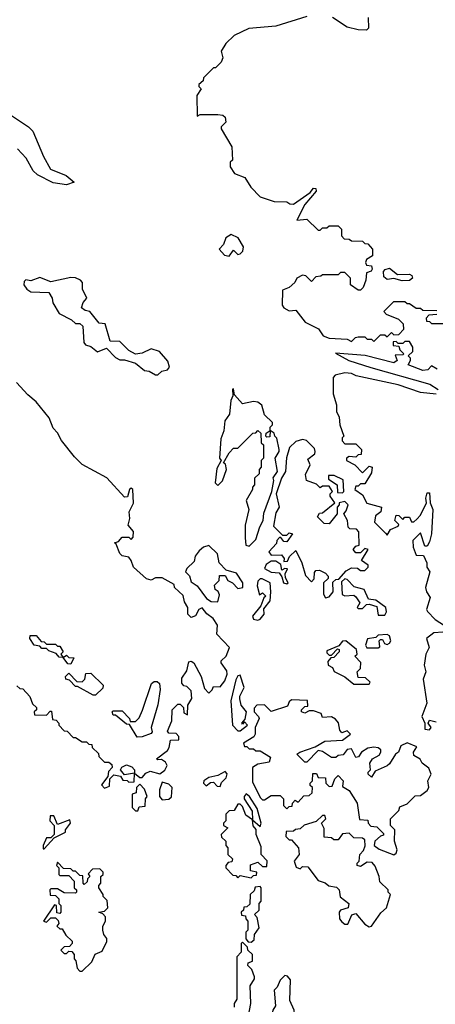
# Model space of a CAD drawing. Extents: x 2029826 to 2248070, y 228728 to 402406.
# Tile 288 of 368: x 2181735 to 2183601, y 250841 to 255266. Entities that reach past the tile are written whole.
import ezdxf

# ---------------------------------------------------------------- set-up
doc = ezdxf.new("R2010")
doc.units = 0

msp = doc.modelspace()

# ---------------------------------------------------------------- linework, layer by layer
at = {"layer": '0CON10XD'}
for points in [[(2183025, 255280), (2182885, 255236.7), (2182763.9, 255226.1), (2182697.5, 255195), (2182660.7, 255159.3), (2182640, 255125), (2182647.5, 255095), (2182640, 255075), (2182615, 255050), (2182605, 255050), (2182560, 255005), (2182558.3, 254991.7), (2182540, 254975), (2182540, 254965), (2182550, 254955), (2182530, 254925), (2182531.7, 254831.7), (2182545, 254840), (2182625, 254840), (2182647, 254837), (2182658.3, 254828.3), (2182660, 254805), (2182640, 254785), (2182640, 254775), (2182687.5, 254695), (2182690, 254635), (2182680, 254625), (2182680, 254605), (2182700, 254575), (2182746.4, 254556.4), (2182773.6, 254513.6), (2182815, 254470), (2182878.3, 254448.3), (2182935, 254447.5), (2182948.3, 254438.3), (2182965, 254437.5), (2183040, 254490), (2183055, 254508.8), (2183065, 254507.5), (2183066.2, 254495), (2183016, 254435), (2182980, 254365), (2183025, 254370), (2183075, 254320), (2183085, 254320), (2183095, 254330), (2183115, 254330), (2183125, 254340), (2183165, 254340), (2183180, 254325), (2183180, 254295), (2183191.7, 254281.7), (2183215, 254280), (2183225, 254272.5), (2183275, 254270), (2183285, 254260), (2183298.3, 254258.3), (2183320, 254235), (2183320, 254205), (2183291.7, 254188.3), (2183287.5, 254175), (2183292.5, 254162.5), (2183315, 254160), (2183318, 254145), (2183313.6, 254136.4), (2183291.7, 254128.3), (2183290, 254095), (2183277, 254063), (2183265, 254050), (2183255, 254050), (2183220, 254075), (2183220, 254105), (2183195, 254130), (2183175, 254130), (2183165, 254120), (2183095, 254120), (2183087, 254113), (2183065, 254110), (2183045, 254090), (2183020, 254115), (2183005, 254117.5), (2182980, 254105), (2182970, 254085), (2182945, 254062.5), (2182915, 254050), (2182913.6, 253983.6)], [(2183300, 255275), (2183301.7, 255228.3), (2183291.7, 255218.3), (2183255, 255220), (2183205, 255232.5), (2183140, 255275)], [(2181698.1, 254835), (2181775, 254784.5), (2181794.5, 254765), (2181841.2, 254651.2), (2181873.8, 254593.8), (2181943.8, 254565), (2181980, 254535), (2181945, 254524.3), (2181885, 254532.9), (2181815, 254569.4), (2181795, 254586.9), (2181763.5, 254643.5), (2181724.5, 254685)], [(2182675, 254202.5), (2182695, 254230), (2182715, 254210), (2182725, 254213.3), (2182736.7, 254225), (2182740, 254245), (2182716, 254286), (2182685, 254300), (2182660, 254285), (2182650, 254255), (2182630, 254235), (2182655, 254207.5), (2182675, 254202.5)], [(2183452.2, 254092.2), (2183415, 254103.3), (2183385, 254098), (2183370.5, 254110.5), (2183368.6, 254135), (2183376.4, 254143.6), (2183395, 254148.6), (2183431.4, 254121.4), (2183485, 254122.9), (2183496.8, 254116.8), (2183498.8, 254105), (2183485, 254094.3), (2183452.2, 254092.2)], [(2182355, 253670), (2182373.3, 253686.7), (2182398.3, 253691.7), (2182407.5, 253705), (2182400.7, 253730.7), (2182362.5, 253775), (2182325, 253786.7), (2182285, 253767.5), (2182255, 253762.5), (2182225, 253780), (2182185, 253820), (2182141.7, 253821.7), (2182119.3, 253899.3), (2182092.5, 253902.5), (2182050, 253955), (2182028.3, 253958.3), (2182011.7, 253971.7), (2182020, 253995), (2182036.7, 254015), (2182017.5, 254055), (2182017.5, 254085), (2182007.5, 254095), (2181985, 254106.2), (2181965, 254106.7), (2181875, 254087.5), (2181825, 254107.5), (2181785, 254092.5), (2181763, 254097), (2181755, 254090), (2181753.3, 254075), (2181767.5, 254055), (2181785, 254043.3), (2181865, 254040), (2181880, 254015), (2181883.3, 253993.3), (2181912.5, 253945), (2181967, 253917), (2181985, 253900), (2182005, 253900), (2182018.3, 253888.3), (2182022.5, 253815), (2182030, 253805), (2182055, 253797.5), (2182085, 253773.8), (2182125, 253790), (2182165, 253747.5), (2182185, 253737.5), (2182205, 253737.5), (2182255, 253722.5), (2182295, 253690), (2182317, 253687), (2182345, 253670), (2182355, 253670)], [(2182913.6, 253983.6), (2182920.7, 253970.7), (2182945, 253957.5), (2182975, 253960), (2183017, 253907), (2183076.4, 253876.4), (2183097.5, 253845), (2183125, 253834.2), (2183205, 253830), (2183225, 253820), (2183243, 253837), (2183255, 253840), (2183285, 253840), (2183295, 253830), (2183315, 253830), (2183325, 253820), (2183355, 253850), (2183375, 253850), (2183385, 253840), (2183405, 253860), (2183415, 253850), (2183438.3, 253851.7), (2183460, 253875), (2183458.3, 253898.3), (2183438.3, 253918.3), (2183381.7, 253941.7), (2183370, 253955), (2183415, 254000), (2183465, 254000), (2183475, 253990), (2183485, 253990), (2183515, 253970), (2183535, 253970), (2183545, 253960), (2183608.3, 253958.3)], [(2183608.3, 253941.7), (2183571.7, 253938.3), (2183560, 253925), (2183561.7, 253911.7), (2183575, 253910), (2183585, 253900), (2183645, 253900)], [(2183610, 253695), (2183585, 253710), (2183568.3, 253691.7), (2183545, 253688.8), (2183480, 253715), (2183490, 253735), (2183490, 253745), (2183480, 253755), (2183500, 253775), (2183500, 253795), (2183485, 253820), (2183465, 253820), (2183455, 253810), (2183435, 253810), (2183425, 253820), (2183411.7, 253818.3), (2183411.7, 253801.7), (2183438.3, 253798.3), (2183441.7, 253781.7), (2183460, 253765), (2183455, 253760), (2183421.7, 253758.3), (2183430, 253735), (2183415.8, 253724.2), (2183286.1, 253756.1), (2183152.5, 253767.5), (2183213.3, 253735), (2183312.6, 253702.6), (2183577.4, 253627.4), (2183615, 253603.8)], [(2183605, 253583.8), (2183535, 253590), (2183435.4, 253625.4), (2183245.7, 253665.7), (2183225, 253675.8), (2183195, 253678.8), (2183151.7, 253668.3), (2183142.5, 253657.5), (2183143.3, 253585), (2183157.5, 253535), (2183157.5, 253505), (2183169.3, 253479.3), (2183172.5, 253445), (2183190, 253395), (2183183, 253387), (2183183, 253373), (2183195, 253360), (2183245, 253360), (2183270, 253335), (2183268.3, 253311.7), (2183255, 253310), (2183245, 253300), (2183215, 253302.5), (2183202.5, 253295), (2183202.5, 253285), (2183240, 253265), (2183275, 253230), (2183305, 253260), (2183317.5, 253255), (2183315, 253230), (2183285, 253180), (2183265, 253180), (2183255, 253170), (2183245, 253170), (2183240, 253155), (2183275, 253130), (2183293.3, 253093.3), (2183360, 253075), (2183357.5, 253055), (2183333, 253037), (2183328.3, 253008.3), (2183378.3, 252958.3), (2183385, 252950), (2183400, 252975), (2183435, 252990), (2183437.5, 252997.5), (2183420, 253015), (2183425, 253040), (2183438.3, 253038.3), (2183455, 253020), (2183465, 253030), (2183485, 253030), (2183495, 253010), (2183505, 253010), (2183518.3, 253021.7), (2183535, 253040), (2183561.2, 253095), (2183558.8, 253115), (2183565, 253140), (2183575, 253140), (2183578.8, 253095), (2183590.8, 253065), (2183584, 252955), (2183575, 252920), (2183565, 252900), (2183555, 252900), (2183535, 252960), (2183500, 252925), (2183502.5, 252895), (2183515, 252860), (2183548.3, 252858.3), (2183563.3, 252825), (2183563.8, 252805), (2183577.5, 252785), (2183556.7, 252715), (2183561.5, 252695), (2183578.6, 252668.6), (2183562, 252615), (2183565.8, 252605.8), (2183600.9, 252570.9), (2183643.3, 252543.3)], [(2182115, 251812.5), (2182138.3, 251821.7), (2182140, 251855), (2182157, 251873), (2182187, 251867), (2182198.3, 251848.3), (2182217, 251847), (2182225, 251840), (2182248.3, 251841.7), (2182250, 251880), (2182205, 251872.5), (2182187.5, 251895), (2182193.3, 251906.7), (2182215, 251917.5), (2182238.3, 251908.3), (2182250, 251895), (2182250, 251880), (2182275, 251860), (2182285, 251860), (2182300.8, 251879.2), (2182321.4, 251888.6), (2182363.6, 251876.4), (2182387.3, 251892.7), (2182396.7, 251915), (2182390, 251930), (2182371.7, 251941.7), (2182355, 251940), (2182350, 251945), (2182398.3, 251981.7), (2182406.7, 251995), (2182411.7, 252028.3), (2182450, 252030), (2182450, 252045), (2182438.3, 252058.3), (2182405, 252060), (2182398.3, 252068.3), (2182417.5, 252115), (2182420, 252165), (2182445, 252190), (2182455, 252190), (2182470, 252175), (2182471.7, 252151.7), (2182488.3, 252141.7), (2182490, 252185), (2182507.5, 252215), (2182505, 252250), (2182485, 252270), (2182471.7, 252271.7), (2182462.5, 252285), (2182463, 252307), (2182485, 252340), (2182495, 252380), (2182505, 252382.5), (2182516.7, 252375), (2182550, 252315), (2182565, 252260), (2182585, 252240), (2182600, 252255), (2182605, 252270), (2182635, 252267.5), (2182656, 252295), (2182666.2, 252325), (2182665, 252340), (2182640, 252375), (2182640, 252385), (2182662.5, 252405), (2182676.7, 252445), (2182620, 252505), (2182622.5, 252545), (2182603.3, 252575), (2182576, 252596), (2182555, 252622.5), (2182540, 252615), (2182525, 252587.5), (2182505, 252580), (2182490, 252595), (2182490, 252625), (2182475, 252650), (2182468.3, 252678.3), (2182430, 252715), (2182428.3, 252728.3), (2182375, 252757.5), (2182345, 252757.5), (2182325, 252747.5), (2182305, 252753.8), (2182246.7, 252805), (2182236.2, 252835), (2182225, 252850), (2182195, 252856.7), (2182185, 252866.7), (2182168.3, 252908.3), (2182160, 252915), (2182178.3, 252921.7), (2182195, 252940), (2182225, 252940), (2182235, 252930), (2182245, 252940), (2182245.5, 252965.5), (2182222.5, 252995), (2182230, 253025), (2182226.7, 253055), (2182246.7, 253093.3), (2182242.5, 253155), (2182235, 253160), (2182227.5, 253155), (2182218.3, 253121.7), (2182205, 253120), (2182126.4, 253206.4), (2182015, 253267.5), (2181980.7, 253300.7), (2181922.5, 253375), (2181905, 253410), (2181885, 253430), (2181867, 253477), (2181809.3, 253549.3), (2181770.7, 253580.7), (2181720, 253635)], [(2182765, 252900), (2182795, 252930), (2182813.1, 252986.9), (2182828.6, 253015), (2182831.9, 253048.1), (2182867.5, 253145), (2182876.7, 253195), (2182873.3, 253206.7), (2182892.5, 253235), (2182882.5, 253295), (2182900, 253325), (2182900, 253335), (2182890, 253385), (2182880, 253395), (2182878.3, 253408.3), (2182860, 253420), (2182858.3, 253391.7), (2182845, 253390), (2182840, 253395), (2182841.7, 253408.3), (2182860, 253420), (2182860, 253435), (2182870, 253445), (2182870, 253455), (2182835, 253490), (2182823, 253533), (2182805, 253547.5), (2182785, 253550), (2182735, 253540), (2182700, 253580), (2182695, 253607.5), (2182690, 253605), (2182692.5, 253575), (2182683.8, 253555), (2182677, 253493), (2182656.1, 253463.9), (2182651.7, 253418.3), (2182638.3, 253381.7), (2182632.5, 253295), (2182640, 253285), (2182620.7, 253249.3), (2182613.3, 253185), (2182625, 253172.5), (2182646, 253194), (2182663.8, 253245), (2182658.8, 253268.8), (2182650, 253275), (2182675, 253320), (2182695, 253340), (2182715, 253340), (2182781.7, 253408.3), (2182795, 253410), (2182805, 253420), (2182818.3, 253408.3), (2182820, 253365), (2182830, 253355), (2182830, 253295), (2182820, 253285), (2182820, 253255), (2182810, 253245), (2182810, 253225), (2182790, 253205), (2182790, 253175), (2182780, 253165), (2182780, 253155), (2182752.5, 253105), (2182764.4, 253065), (2182748.1, 252995), (2182747, 252937), (2182750, 252905), (2182765, 252900)], [(2183108.3, 252668.3), (2183125, 252672.5), (2183142.5, 252695), (2183141.7, 252738.3), (2183155, 252750), (2183168.3, 252751.7), (2183200.7, 252789.3), (2183225, 252802.5), (2183251.7, 252801.7), (2183265, 252790), (2183285, 252790), (2183300, 252805), (2183300, 252815), (2183270, 252835), (2183300, 252885), (2183285, 252890), (2183265, 252870), (2183245, 252870), (2183232.5, 252885), (2183245, 252900), (2183260, 252905), (2183257.5, 252965), (2183247, 252977), (2183218.3, 252978.3), (2183210, 252985), (2183206.7, 253015), (2183190, 253045), (2183201.7, 253058.3), (2183210, 253085), (2183195, 253100), (2183170, 253095), (2183170, 253085), (2183160, 253075), (2183160, 253045), (2183125, 253000), (2183101.7, 253001.7), (2183071.7, 253031.7), (2183081.7, 253048.3), (2183095, 253050), (2183150, 253095), (2183130, 253125), (2183130, 253135), (2183140, 253145), (2183125, 253170), (2183095, 253170), (2183085, 253162.5), (2183068.3, 253178.3), (2183022.5, 253195), (2183018.3, 253221.7), (2183040, 253265), (2183028.3, 253291.7), (2183060, 253315), (2183062.5, 253325), (2183059.3, 253339.3), (2183022.5, 253375), (2183005, 253380), (2182975, 253370), (2182947.3, 253342.7), (2182932.7, 253297.3), (2182928.8, 253235), (2182910, 253205), (2182886.2, 253135), (2182900, 253075), (2182885, 253050), (2182875, 252990), (2182915, 252950), (2182935, 252950), (2182945, 252960), (2182960, 252955), (2182935, 252920), (2182921.7, 252921.7), (2182908.3, 252938.3), (2182901.7, 252938.3), (2182890, 252925), (2182888.3, 252911.7), (2182853.3, 252875), (2182865, 252860), (2182910.7, 252860.7), (2182922.5, 252845), (2182921.7, 252831.7), (2182937, 252833), (2182947, 252853), (2182975, 252880), (2183002.5, 252825), (2183018.3, 252768.3), (2183045, 252740), (2183057, 252753), (2183058.3, 252781.7), (2183065, 252790), (2183081.7, 252791.7), (2183108.3, 252778.3), (2183120, 252765), (2183120, 252755), (2183100, 252735), (2183100, 252685), (2183108.3, 252668.3)], [(2183185, 253140), (2183190, 253145), (2183188.3, 253198.3), (2183147, 253217), (2183121.7, 253218.3), (2183121.7, 253201.7), (2183160, 253175), (2183161.7, 253141.7), (2183185, 253140)], [(2182625, 252650), (2182631.7, 252681.7), (2182626.4, 252696.4), (2182612.5, 252705), (2182610, 252725), (2182630, 252745), (2182631.7, 252768.3), (2182658.3, 252768.3), (2182670, 252745), (2182690, 252735), (2182715, 252710), (2182737.5, 252715), (2182737.5, 252735), (2182708.3, 252778.3), (2182661.7, 252791.7), (2182630, 252825), (2182622.5, 252865), (2182585, 252902.5), (2182560, 252895), (2182540.7, 252879.3), (2182523.3, 252855), (2182518.3, 252831.7), (2182485, 252800), (2182480, 252785), (2182497, 252767), (2182505, 252740), (2182531.4, 252721.4), (2182573.8, 252665), (2182595, 252651.4), (2182625, 252650)], [(2182935, 252730), (2182940, 252735), (2182928.3, 252758.3), (2182927.5, 252775), (2182938.3, 252798.3), (2182925, 252800), (2182911.7, 252791.7), (2182908.3, 252818.3), (2182885, 252832.5), (2182865, 252832.5), (2182842.3, 252817.7), (2182835, 252800), (2182865, 252783.3), (2182900, 252780), (2182912.5, 252762.5), (2182920, 252735), (2182935, 252730)], [(2182805, 252567.5), (2182815, 252572.5), (2182832.5, 252595), (2182831.7, 252618.3), (2182860, 252655), (2182862.5, 252695), (2182860, 252735), (2182823.6, 252753.6), (2182815, 252753.8), (2182805, 252743.3), (2182801.4, 252721.4), (2182811.7, 252681.7), (2182825, 252690), (2182840, 252675), (2182831.7, 252668.3), (2182817.5, 252632.5), (2182780, 252585), (2182785, 252572.5), (2182805, 252567.5)], [(2183375, 252590), (2183382.5, 252605), (2183380, 252625), (2183335, 252657.5), (2183301.7, 252661.7), (2183282.5, 252705), (2183237.5, 252717.5), (2183205, 252750), (2183195, 252752.5), (2183180, 252740), (2183183.3, 252683.3), (2183195, 252677.5), (2183235, 252680), (2183245, 252672.5), (2183262.5, 252645), (2183250, 252625), (2183255, 252620), (2183275, 252620), (2183291.7, 252638.3), (2183305, 252640), (2183338.3, 252628.3), (2183345, 252590), (2183375, 252590)], [(2183635, 252513.8), (2183595, 252511.2), (2183561.2, 252485), (2183574.3, 252445), (2183558.6, 252415), (2183552, 252365), (2183559.2, 252335), (2183547, 252303), (2183563.8, 252195), (2183541.2, 252135), (2183553.8, 252105), (2183555, 252077.5), (2183575, 252074), (2183582.5, 252085), (2183570, 252105), (2183575, 252117.5), (2183605, 252110)], [(2181965, 252370), (2181951.7, 252371.7), (2181930, 252400), (2181911.7, 252401.7), (2181898.3, 252418.3), (2181865, 252430), (2181855, 252440), (2181835, 252440), (2181825, 252450), (2181800, 252455), (2181780, 252485), (2181781.7, 252498.3), (2181808.3, 252498.3), (2181831.7, 252471.7), (2181845, 252470), (2181855, 252460), (2181895, 252460), (2181905, 252450), (2181915, 252450), (2181930, 252425), (2181920, 252415), (2181930, 252400), (2181945, 252410), (2181955, 252400), (2181978.3, 252398.3), (2181965, 252370)], [(2183305, 252280), (2183308.3, 252288.3), (2183288.3, 252308.3), (2183255, 252310), (2183250, 252335), (2183265, 252350), (2183267, 252377), (2183240, 252405), (2183250, 252415), (2183247.5, 252435), (2183200, 252475), (2183185, 252472.5), (2183168.3, 252451.7), (2183115, 252430), (2183115, 252420), (2183125, 252410), (2183135, 252410), (2183161.7, 252438.3), (2183170, 252435), (2183170, 252425), (2183145, 252400), (2183131.7, 252398.3), (2183118.3, 252381.7), (2183120, 252365), (2183140, 252355), (2183147, 252337), (2183195, 252312.5), (2183235, 252280), (2183305, 252280)], [(2183345, 252443.3), (2183351.7, 252448.3), (2183350, 252475), (2183355, 252480), (2183365, 252480), (2183373.3, 252463.3), (2183385, 252457.5), (2183396.2, 252463.8), (2183401.2, 252475), (2183395, 252497.5), (2183385, 252502.5), (2183345, 252500), (2183335, 252490), (2183297, 252483), (2183287.5, 252455), (2183293.6, 252443.6), (2183345, 252443.3)], [(2182075, 252230), (2182065, 252230), (2181995, 252270), (2181985, 252270), (2181958.3, 252298.3), (2181941.7, 252301.7), (2181940, 252315), (2181955, 252330), (2181991.7, 252291.7), (2182015, 252290), (2182027, 252303), (2182031.7, 252328.3), (2182055, 252330), (2182110, 252275), (2182108.3, 252261.7), (2182075, 252230)], [(2182261.7, 252041.7), (2182228.3, 252098.3), (2182215, 252100), (2182165, 252140), (2182155, 252140), (2182150, 252155), (2182155, 252160), (2182195, 252160), (2182227.5, 252125), (2182231.7, 252111.7), (2182255, 252112.5), (2182271.1, 252128.9), (2182286.9, 252163.1), (2182326.7, 252283.3), (2182338.3, 252291.7), (2182351.7, 252291.7), (2182362.5, 252282.5), (2182365.8, 252255.8), (2182355, 252187.5), (2182326, 252085), (2182330, 252065), (2182325, 252057.5), (2182285, 252042.5), (2182261.7, 252041.7)], [(2182725, 252070), (2182757.5, 252095), (2182745, 252110), (2182735, 252100), (2182732.5, 252105), (2182747, 252123), (2182753.3, 252155), (2182730, 252185), (2182723.6, 252213.6), (2182723.6, 252226.4), (2182742.5, 252265), (2182725, 252320), (2182715, 252317.5), (2182705, 252300), (2182682.5, 252205), (2182691.2, 252095), (2182715, 252070), (2182725, 252070)], [(2181721.7, 252271.7), (2181735, 252260), (2181748.3, 252258.3), (2181780, 252225), (2181791.7, 252191.7), (2181810, 252175), (2181810, 252165), (2181800, 252155), (2181801.7, 252141.7), (2181855, 252140), (2181871.7, 252158.3), (2181878.3, 252158.3), (2181881.7, 252121.7), (2181898.3, 252118.3), (2181910, 252105), (2181910, 252095), (2181935, 252070), (2181948.3, 252068.3), (2181975, 252040), (2181985, 252040), (2182015, 252020), (2182035, 252020), (2182045, 252010), (2182058.3, 252008.3), (2182060, 251995), (2182088.3, 251968.3), (2182090, 251955), (2182115, 251930), (2182135, 251930), (2182148.3, 251918.3), (2182150, 251905), (2182133, 251887), (2182130, 251865), (2182103, 251827), (2182115, 251812.5)], [(2183415, 251512.5), (2183425, 251520), (2183430, 251535), (2183417.5, 251575), (2183420, 251625), (2183400, 251645), (2183400, 251675), (2183438.3, 251711.7), (2183441.7, 251728.3), (2183475, 251742.5), (2183511.7, 251778.3), (2183535, 251780), (2183565, 251802.5), (2183572.5, 251815), (2183567.5, 251845), (2183583.3, 251875), (2183571.7, 251901.7), (2183542.5, 251925), (2183533, 251943), (2183505, 251960), (2183503.3, 251975), (2183518.3, 251998.3), (2183475, 252016.2), (2183447, 252003), (2183436.7, 251975), (2183423.3, 251965), (2183395, 251922.5), (2183385, 251912.5), (2183330.7, 251889.3), (2183315, 251862.5), (2183300, 251875), (2183300, 251885), (2183310, 251895), (2183307.5, 251925), (2183320, 251945), (2183348.6, 251961.4), (2183356.7, 251975), (2183357.5, 251985), (2183344.1, 251994.1), (2183325, 251997.1), (2183298.3, 251991.7), (2183270, 251975), (2183256.4, 251953.6), (2183245, 251950), (2183225, 251990), (2183205, 251986.7), (2183188.3, 251961.7), (2183165, 251960), (2183155, 251950), (2183135, 251950), (2183095, 251976.7), (2183075, 251982.5), (2183025, 251930), (2183015, 251930), (2182980, 251965), (2182992.5, 251975), (2183061.7, 251998.3), (2183105, 252023.3), (2183185, 252027.5), (2183220, 252055), (2183205, 252070), (2183181.7, 252061.7), (2183173, 252073), (2183166.1, 252106.1), (2183153, 252123), (2183135, 252132.5), (2183095, 252130), (2183088.3, 252148.3), (2183055, 252160), (2183035, 252160), (2183015, 252150), (2183000, 252155), (2183000, 252165), (2183015, 252180), (2183028.3, 252181.7), (2183027, 252207), (2182955, 252210), (2182945, 252200), (2182938.3, 252181.7), (2182865, 252157.5), (2182835, 252187.5), (2182800, 252185), (2182788.3, 252171.7), (2182787.5, 252155), (2182807.5, 252135), (2182810, 252125), (2182792.5, 252085), (2182792.5, 252055), (2182786.4, 252043.6), (2182740, 252015), (2182745, 252000), (2182755, 252000), (2182765, 251990), (2182785, 251990), (2182795, 251980), (2182815, 251980), (2182861.7, 251951.7), (2182855, 251930), (2182805, 251920), (2182780, 251905), (2182780.7, 251840.7), (2182815, 251770), (2182825, 251760), (2182835, 251760), (2182865, 251780), (2182905, 251780), (2182920, 251765), (2182920, 251735), (2182935, 251720), (2182945, 251730), (2182958.3, 251731.7), (2182960, 251745), (2182971.7, 251758.3), (2182985, 251750), (2183011.7, 251778.3), (2183035, 251780), (2183048.3, 251791.7), (2183050, 251815), (2183040, 251825), (2183040, 251835), (2183050, 251845), (2183051.7, 251878.3), (2183068.3, 251878.3), (2183075, 251860), (2183108.3, 251858.3), (2183110, 251835), (2183125, 251820), (2183138.3, 251821.7), (2183150, 251855), (2183165, 251870), (2183187.5, 251845), (2183185, 251820), (2183215, 251802.5), (2183250, 251745), (2183261.7, 251671.7), (2183298.3, 251668.3), (2183300, 251655), (2183311.7, 251641.7), (2183338.3, 251638.3), (2183368.3, 251608.3), (2183368.3, 251601.7), (2183355, 251597.5), (2183330, 251575), (2183327.5, 251555), (2183348.8, 251538.8), (2183415, 251512.5)], [(2182635, 251820), (2182641.7, 251838.3), (2182661.7, 251858.3), (2182666.7, 251876.7), (2182657.5, 251887.5), (2182625, 251870), (2182585, 251860), (2182562.5, 251845), (2182560, 251835), (2182573, 251823), (2182591.7, 251838.3), (2182605, 251840), (2182621.7, 251821.7), (2182635, 251820)], [(2182265, 251710), (2182271.7, 251728.3), (2182298.3, 251731.7), (2182300, 251765), (2182306.7, 251775), (2182295, 251807.5), (2182275, 251830), (2182260, 251815), (2182258.3, 251791.7), (2182240, 251785), (2182240, 251725), (2182255, 251710), (2182265, 251710)], [(2182375, 251760), (2182405, 251762.5), (2182417, 251773), (2182420, 251815), (2182405, 251830), (2182375, 251840), (2182363.3, 251805), (2182362.5, 251775), (2182375, 251760)], [(2182815, 251640), (2182820, 251655), (2182801.7, 251721.7), (2182767.5, 251775), (2182752.5, 251787.5), (2182742.5, 251775), (2182742.5, 251765), (2182778.8, 251708.8), (2182780, 251670), (2182815, 251640)], [(2182775, 251410), (2182785, 251420), (2182798.3, 251421.7), (2182800, 251435), (2182771.7, 251441.7), (2182771.7, 251468.3), (2182805, 251480), (2182825, 251460), (2182845, 251460), (2182846.4, 251486.4), (2182820, 251515), (2182819.3, 251549.3), (2182797.5, 251605), (2182797.5, 251627.5), (2182783, 251643), (2182780, 251670), (2182750.7, 251690.7), (2182735, 251730), (2182725, 251740), (2182715, 251740), (2182698.3, 251711.7), (2182675, 251710), (2182660, 251695), (2182660, 251665), (2182650, 251655), (2182650, 251645), (2182670, 251635), (2182640, 251605), (2182641.7, 251591.7), (2182660, 251575), (2182660, 251555), (2182670, 251545), (2182670, 251515), (2182690, 251495), (2182688.3, 251481.7), (2182671.7, 251478.3), (2182660, 251465), (2182660, 251455), (2182691.7, 251421.7), (2182705, 251420), (2182715, 251410), (2182725, 251420), (2182775, 251410)], [(2181845, 251540), (2181890, 251590), (2181940, 251615), (2181940, 251625), (2181962.5, 251655), (2181960, 251670), (2181905, 251650), (2181888.3, 251688.3), (2181871.7, 251688.3), (2181870, 251665), (2181890, 251645), (2181890, 251605), (2181875, 251590), (2181855, 251590), (2181840, 251555), (2181840, 251540), (2181845, 251540)], [(2183305, 251190), (2183315, 251192.5), (2183357, 251253), (2183382.5, 251275), (2183400, 251335), (2183390, 251345), (2183390, 251355), (2183351.7, 251391.7), (2183350, 251415), (2183331.7, 251461.7), (2183318.3, 251478.3), (2183295, 251480), (2183265, 251460), (2183250, 251465), (2183250, 251475), (2183260, 251485), (2183262.5, 251515), (2183278.3, 251531.7), (2183287, 251553), (2183285, 251580), (2183275, 251587.5), (2183235, 251590), (2183215, 251610), (2183185, 251607.5), (2183165, 251580), (2183145, 251580), (2183135, 251590), (2183101.7, 251591.7), (2183101.7, 251631.7), (2183090, 251655), (2183110, 251675), (2183105, 251690), (2183095, 251690), (2183067, 251663), (2183013, 251647), (2182995, 251630), (2182973, 251627), (2182965, 251620), (2182931.7, 251618.3), (2182930, 251595), (2182945, 251580), (2182955, 251580), (2182987.5, 251545), (2182990, 251515), (2182967.5, 251485), (2182977, 251457), (2182995, 251450), (2183005, 251460), (2183028.3, 251458.3), (2183075, 251397.5), (2183107, 251387), (2183123, 251373), (2183158.3, 251368.3), (2183170, 251355), (2183174, 251324), (2183213.3, 251295), (2183210, 251275), (2183176.4, 251263.6), (2183170, 251255), (2183171.2, 251225), (2183181.7, 251211.7), (2183195, 251201.2), (2183208.8, 251201.2), (2183227, 251243), (2183245, 251250), (2183285, 251201.2), (2183305, 251190)], [(2182015, 250990), (2182058.3, 251031.7), (2182073.6, 251066.4), (2182105, 251080), (2182126.4, 251123.6), (2182126.4, 251136.4), (2182112.5, 251155), (2182107.5, 251175), (2182108.3, 251191.7), (2182120, 251215), (2182120, 251235), (2182108.3, 251248.3), (2182090, 251255), (2182115, 251260), (2182130, 251275), (2182127, 251307), (2182110, 251325), (2182110, 251335), (2182090, 251365), (2182090, 251375), (2182100, 251385), (2182100, 251415), (2182110, 251425), (2182110, 251435), (2182095, 251450), (2182061.7, 251448.3), (2182041.7, 251428.3), (2182050, 251415), (2182040, 251405), (2182038.3, 251391.7), (2182025, 251380), (2182020, 251385), (2182018.3, 251418.3), (2182005, 251420), (2181985, 251440), (2181975, 251440), (2181965, 251450), (2181931.7, 251451.7), (2181905, 251480), (2181900, 251465), (2181910, 251455), (2181910, 251425), (2181915, 251420), (2181955, 251420), (2181980, 251395), (2181980, 251365), (2181990, 251355), (2181990, 251345), (2181985, 251340), (2181935, 251342.5), (2181905, 251360), (2181875, 251360), (2181870, 251355), (2181871.7, 251331.7), (2181895, 251330), (2181910, 251315), (2181910, 251295), (2181920, 251285), (2181920, 251255), (2181915, 251250), (2181901.7, 251251.7), (2181900, 251285), (2181891.7, 251288.3), (2181842.5, 251215), (2181855, 251210), (2181875, 251230), (2181895, 251230), (2181908.3, 251218.3), (2181910, 251205), (2181901.7, 251191.7), (2181915, 251180), (2181925, 251180), (2181941.7, 251151.7), (2181970, 251125), (2181970, 251115), (2181958.3, 251101.7), (2181935, 251100), (2181920, 251085), (2181935, 251070), (2181945, 251070), (2181955, 251080), (2181968.3, 251078.3), (2181980, 251065), (2181980, 251045), (2181987, 251037), (2181993, 251003), (2182005, 250990), (2182015, 250990)], [(2182775, 251120), (2182788.3, 251131.7), (2182790, 251155), (2182810, 251185), (2182801.7, 251231.7), (2182790, 251245), (2182810, 251265), (2182810, 251295), (2182820, 251305), (2182820, 251365), (2182815, 251370), (2182791.7, 251368.3), (2182788.3, 251351.7), (2182770, 251335), (2182768.3, 251291.7), (2182755, 251280), (2182741.7, 251278.3), (2182740, 251265), (2182730, 251255), (2182731.7, 251241.7), (2182748.3, 251238.3), (2182750, 251225), (2182760, 251215), (2182760, 251175), (2182750, 251165), (2182750, 251135), (2182761.7, 251121.7), (2182775, 251120)], [(2182760, 250775), (2182772.5, 250845), (2182770, 250925), (2182790, 250955), (2182790, 250965), (2182777, 250997), (2182760, 251015), (2182761.7, 251028.3), (2182780, 251035), (2182780, 251065), (2182760, 251085), (2182758.3, 251098.3), (2182735, 251120), (2182730, 251115), (2182730, 251075), (2182710, 251055), (2182710, 250865), (2182697.5, 250845), (2182698.3, 250828.3)], [(2182915, 250707.5), (2182935, 250712.5), (2182972.5, 250735), (2182990, 250755), (2182970, 250785), (2182967.5, 250815), (2182948.3, 250858.3), (2182951.7, 250951.7), (2182938.3, 250968.3), (2182925, 250970), (2182905, 250950), (2182891.2, 250918.8), (2182877.5, 250905), (2182883.3, 250835), (2182871.2, 250815), (2182868, 250795), (2182875, 250717.5), (2182915, 250707.5)]]:
    msp.add_lwpolyline(points, dxfattribs=at)

doc.saveas('drawing.dxf')
